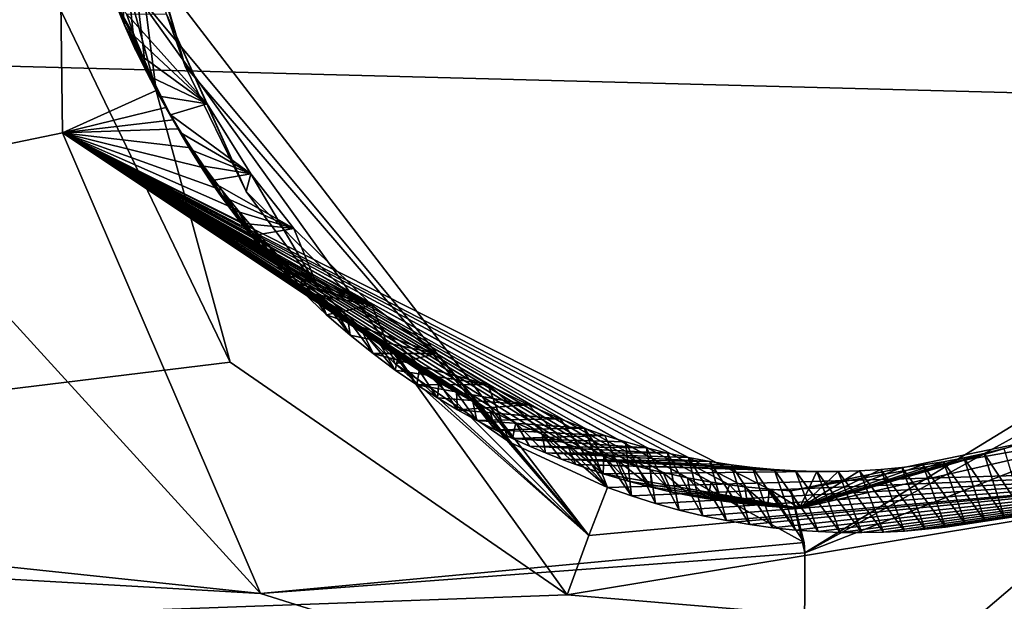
# Model space of a CAD drawing. Header units: millimetres. Extents: x -147 to 294, y -82 to 275.
# Tile 441 of 609: x 198.41 to 201.36, y 229.96 to 231.71. Entities that reach past the tile are written whole.
import ezdxf

# ---------------------------------------------------------------- set-up
doc = ezdxf.new("R2010")
doc.units = ezdxf.units.MM
doc.header["$LTSCALE"] = 67.506716
for name, color, linetype in [('1606', 7, 'CONTINUOUS'), ('2223', 7, 'CONTINUOUS'), ('2531', 7, 'CONTINUOUS'), ('2532', 7, 'CONTINUOUS'), ('2533', 7, 'CONTINUOUS'), ('2534', 7, 'CONTINUOUS'), ('2535', 7, 'CONTINUOUS'), ('2536', 7, 'CONTINUOUS'), ('2537', 7, 'CONTINUOUS'), ('2538', 7, 'CONTINUOUS'), ('2539', 7, 'CONTINUOUS'), ('557', 7, 'CONTINUOUS'), ('841', 7, 'CONTINUOUS')]:
    doc.layers.add(name, color=color, linetype=linetype)

msp = doc.modelspace()

# ---------------------------------------------------------------- linework, layer by layer
at = {"layer": '1606', "linetype": 'CONTINUOUS'}
for points in [[(199.1294, 229.9824, -8.4647), (190.1501, 230.931, -9.1616), (197.9732, 231.2498, -8.3526), (199.1294, 229.9824, -8.4647)], [(191.7895, 230.4008, -9.0674), (190.1501, 230.931, -9.1616), (199.1294, 229.9824, -8.4647), (191.7895, 230.4008, -9.0674)], [(206.6025, 229.3311, -8.1409), (200.7634, 229.4693, -8.4309), (203.5488, 230.9374, -8.0368), (206.6025, 229.3311, -8.1409)], [(192.9374, 229.1495, -9.1564), (191.7895, 230.4008, -9.0674), (200.7634, 229.4693, -8.4309), (192.9374, 229.1495, -9.1564)], [(200.7634, 229.4693, -8.4309), (191.7895, 230.4008, -9.0674), (199.1294, 229.9824, -8.4647), (200.7634, 229.4693, -8.4309)]]:
    msp.add_3dface(points, dxfattribs=at)
at = {"layer": '2223', "linetype": 'CONTINUOUS'}
for points in [[(191.8037, 235.289, -5.9334), (181.2966, 226.9352, -8.747), (199.2806, 233.9638, -5.5153), (191.8037, 235.289, -5.9334)], [(181.2966, 226.9352, -8.747), (190.4761, 229.6309, -6.9972), (199.2806, 233.9638, -5.5153), (181.2966, 226.9352, -8.747)], [(199.2806, 233.9638, -5.5153), (190.4761, 229.6309, -6.9972), (198.4925, 231.8104, -5.8924), (199.2806, 233.9638, -5.5153)], [(198.4925, 231.8104, -5.8924), (190.4761, 229.6309, -6.9972), (199.039, 230.6771, -6.0274), (198.4925, 231.8104, -5.8924)], [(199.039, 230.6771, -6.0274), (190.4761, 229.6309, -6.9972), (200.0511, 229.9782, -6.0651), (199.039, 230.6771, -6.0274)], [(200.0511, 229.9782, -6.0651), (209.5049, 229.1867, -5.7414), (202.3982, 230.3656, -5.857), (200.0511, 229.9782, -6.0651)], [(190.4761, 229.6309, -6.9972), (209.5049, 229.1867, -5.7414), (200.0511, 229.9782, -6.0651), (190.4761, 229.6309, -6.9972)]]:
    msp.add_3dface(points, dxfattribs=at)
at = {"layer": '2531', "linetype": 'CONTINUOUS'}
for points in [[(200.0511, 229.9782, -6.0651), (202.3982, 230.3656, -5.857), (200.1168, 230.1564, -6.0951), (200.0511, 229.9782, -6.0651)], [(200.1168, 230.1564, -6.0951), (202.3982, 230.3656, -5.857), (200.172, 230.3007, -6.3003), (200.1168, 230.1564, -6.0951)], [(200.172, 230.3007, -6.3003), (202.3982, 230.3656, -5.857), (200.2442, 230.2752, -6.2973), (200.172, 230.3007, -6.3003)], [(200.2442, 230.2752, -6.2973), (202.3982, 230.3656, -5.857), (200.3162, 230.2526, -6.2939), (200.2442, 230.2752, -6.2973)], [(200.3162, 230.2526, -6.2939), (202.3982, 230.3656, -5.857), (200.3879, 230.2328, -6.2902), (200.3162, 230.2526, -6.2939)], [(200.3879, 230.2328, -6.2902), (202.3982, 230.3656, -5.857), (200.4591, 230.2158, -6.2861), (200.3879, 230.2328, -6.2902)], [(200.4591, 230.2158, -6.2861), (202.3982, 230.3656, -5.857), (200.5298, 230.2014, -6.2817), (200.4591, 230.2158, -6.2861)], [(200.5298, 230.2014, -6.2817), (202.3982, 230.3656, -5.857), (200.5998, 230.1895, -6.2771), (200.5298, 230.2014, -6.2817)], [(200.5998, 230.1895, -6.2771), (202.3982, 230.3656, -5.857), (200.669, 230.18, -6.2722), (200.5998, 230.1895, -6.2771)], [(200.669, 230.18, -6.2722), (202.3982, 230.3656, -5.857), (200.7375, 230.173, -6.2671), (200.669, 230.18, -6.2722)], [(200.7375, 230.173, -6.2671), (202.3982, 230.3656, -5.857), (200.8051, 230.1682, -6.2617), (200.7375, 230.173, -6.2671)], [(200.8051, 230.1682, -6.2617), (202.3982, 230.3656, -5.857), (200.8716, 230.1656, -6.2562), (200.8051, 230.1682, -6.2617)], [(200.8716, 230.1656, -6.2562), (202.3982, 230.3656, -5.857), (200.937, 230.1651, -6.2504), (200.8716, 230.1656, -6.2562)], [(200.937, 230.1651, -6.2504), (202.3982, 230.3656, -5.857), (201.0013, 230.1666, -6.2445), (200.937, 230.1651, -6.2504)], [(201.0013, 230.1666, -6.2445), (202.3982, 230.3656, -5.857), (201.0645, 230.1699, -6.2384), (201.0013, 230.1666, -6.2445)], [(201.0645, 230.1699, -6.2384), (202.3982, 230.3656, -5.857), (201.1266, 230.1751, -6.2322), (201.0645, 230.1699, -6.2384)], [(201.1266, 230.1751, -6.2322), (202.3982, 230.3656, -5.857), (201.1877, 230.182, -6.2259), (201.1266, 230.1751, -6.2322)], [(201.1877, 230.182, -6.2259), (202.3982, 230.3656, -5.857), (201.2477, 230.1906, -6.2194), (201.1877, 230.182, -6.2259)], [(201.2477, 230.1906, -6.2194), (202.3982, 230.3656, -5.857), (201.3066, 230.2007, -6.2129), (201.2477, 230.1906, -6.2194)], [(201.3066, 230.2007, -6.2129), (202.3982, 230.3656, -5.857), (201.3645, 230.2124, -6.2062), (201.3066, 230.2007, -6.2129)], [(201.3645, 230.2124, -6.2062), (202.3982, 230.3656, -5.857), (201.4212, 230.2255, -6.1994), (201.3645, 230.2124, -6.2062)]]:
    msp.add_3dface(points, dxfattribs=at)
at = {"layer": '2532', "linetype": 'CONTINUOUS'}
for points in [[(198.4925, 231.8104, -5.8924), (199.039, 230.6771, -6.0274), (198.7266, 231.8228, -5.9737), (198.4925, 231.8104, -5.8924)], [(198.7266, 231.8228, -5.9737), (200.1168, 230.1564, -6.0951), (198.8241, 231.8389, -6.2094), (198.7266, 231.8228, -5.9737)], [(199.039, 230.6771, -6.0274), (200.0511, 229.9782, -6.0651), (198.7266, 231.8228, -5.9737), (199.039, 230.6771, -6.0274)], [(200.0511, 229.9782, -6.0651), (200.1168, 230.1564, -6.0951), (198.7266, 231.8228, -5.9737), (200.0511, 229.9782, -6.0651)], [(198.8241, 231.8389, -6.2094), (200.1168, 230.1564, -6.0951), (198.9036, 231.5659, -6.2403), (198.8241, 231.8389, -6.2094)], [(198.9036, 231.5659, -6.2403), (200.1168, 230.1564, -6.0951), (199.0868, 231.1894, -6.276), (198.9036, 231.5659, -6.2403)], [(199.0868, 231.1894, -6.276), (200.1168, 230.1564, -6.0951), (199.3036, 230.8971, -6.2968), (199.0868, 231.1894, -6.276)], [(199.3036, 230.8971, -6.2968), (200.1168, 230.1564, -6.0951), (199.5347, 230.6718, -6.3069), (199.3036, 230.8971, -6.2968)], [(199.5347, 230.6718, -6.3069), (200.1168, 230.1564, -6.0951), (199.8776, 230.4363, -6.3083), (199.5347, 230.6718, -6.3069)], [(200.1168, 230.1564, -6.0951), (200.172, 230.3007, -6.3003), (199.8776, 230.4363, -6.3083), (200.1168, 230.1564, -6.0951)]]:
    msp.add_3dface(points, dxfattribs=at)
at = {"layer": '2533', "linetype": 'CONTINUOUS'}
for points in [[(198.8241, 231.8389, -6.2094), (198.9036, 231.5659, -6.2403), (198.7533, 232.066, -6.8485), (198.8241, 231.8389, -6.2094)], [(198.7533, 232.066, -6.8485), (198.9036, 231.5659, -6.2403), (198.8474, 231.7213, -6.8944), (198.7533, 232.066, -6.8485)], [(198.9036, 231.5659, -6.2403), (199.0868, 231.1894, -6.276), (198.8474, 231.7213, -6.8944), (198.9036, 231.5659, -6.2403)], [(198.8474, 231.7213, -6.8944), (199.0868, 231.1894, -6.276), (198.9697, 231.4522, -6.9269), (198.8474, 231.7213, -6.8944)], [(198.9697, 231.4522, -6.9269), (199.0868, 231.1894, -6.276), (199.1007, 231.2425, -6.9498), (198.9697, 231.4522, -6.9269)], [(199.0868, 231.1894, -6.276), (199.3036, 230.8971, -6.2968), (199.1007, 231.2425, -6.9498), (199.0868, 231.1894, -6.276)], [(199.1007, 231.2425, -6.9498), (199.3036, 230.8971, -6.2968), (199.2298, 231.0785, -6.9658), (199.1007, 231.2425, -6.9498)], [(199.2298, 231.0785, -6.9658), (199.3036, 230.8971, -6.2968), (199.4643, 230.8483, -6.9848), (199.2298, 231.0785, -6.9658)], [(199.3036, 230.8971, -6.2968), (199.5347, 230.6718, -6.3069), (199.4643, 230.8483, -6.9848), (199.3036, 230.8971, -6.2968)], [(199.4643, 230.8483, -6.9848), (199.5347, 230.6718, -6.3069), (199.6582, 230.7034, -6.9936), (199.4643, 230.8483, -6.9848)], [(199.5347, 230.6718, -6.3069), (199.8776, 230.4363, -6.3083), (199.6582, 230.7034, -6.9936), (199.5347, 230.6718, -6.3069)], [(199.6582, 230.7034, -6.9936), (199.8776, 230.4363, -6.3083), (199.8131, 230.61, -6.9973), (199.6582, 230.7034, -6.9936)], [(199.8776, 230.4363, -6.3083), (200.172, 230.3007, -6.3003), (199.8131, 230.61, -6.9973), (199.8776, 230.4363, -6.3083)], [(199.8131, 230.61, -6.9973), (200.172, 230.3007, -6.3003), (199.935, 230.5484, -6.9984), (199.8131, 230.61, -6.9973)], [(199.935, 230.5484, -6.9984), (200.172, 230.3007, -6.3003), (200.0299, 230.5069, -6.9983), (199.935, 230.5484, -6.9984)], [(200.0299, 230.5069, -6.9983), (200.172, 230.3007, -6.3003), (200.1026, 230.4786, -6.9978), (200.0299, 230.5069, -6.9983)]]:
    msp.add_3dface(points, dxfattribs=at)
at = {"layer": '2534', "linetype": 'CONTINUOUS'}
for points in [[(200.172, 230.3007, -6.3003), (200.2442, 230.2752, -6.2973), (200.1026, 230.4786, -6.9978), (200.172, 230.3007, -6.3003)], [(200.1026, 230.4786, -6.9978), (200.2442, 230.2752, -6.2973), (200.1643, 230.4571, -6.9969), (200.1026, 230.4786, -6.9978)], [(200.1643, 230.4571, -6.9969), (200.2442, 230.2752, -6.2973), (200.2266, 230.4375, -6.9957), (200.1643, 230.4571, -6.9969)], [(200.2442, 230.2752, -6.2973), (200.3162, 230.2526, -6.2939), (200.2266, 230.4375, -6.9957), (200.2442, 230.2752, -6.2973)], [(200.2266, 230.4375, -6.9957), (200.3162, 230.2526, -6.2939), (200.2893, 230.4198, -6.9942), (200.2266, 230.4375, -6.9957)], [(200.3162, 230.2526, -6.2939), (200.3879, 230.2328, -6.2902), (200.2893, 230.4198, -6.9942), (200.3162, 230.2526, -6.2939)], [(200.2893, 230.4198, -6.9942), (200.3879, 230.2328, -6.2902), (200.3525, 230.404, -6.9924), (200.2893, 230.4198, -6.9942)], [(200.3879, 230.2328, -6.2902), (200.4591, 230.2158, -6.2861), (200.3525, 230.404, -6.9924), (200.3879, 230.2328, -6.2902)], [(200.3525, 230.404, -6.9924), (200.4591, 230.2158, -6.2861), (200.416, 230.3902, -6.9903), (200.3525, 230.404, -6.9924)], [(201.2435, 230.3895, -6.9365), (201.3645, 230.2124, -6.2062), (201.3045, 230.4027, -6.9306), (201.2435, 230.3895, -6.9365)], [(201.3045, 230.4027, -6.9306), (201.4212, 230.2255, -6.1994), (201.3647, 230.4177, -6.9245), (201.3045, 230.4027, -6.9306)], [(201.3645, 230.2124, -6.2062), (201.4212, 230.2255, -6.1994), (201.3045, 230.4027, -6.9306), (201.3645, 230.2124, -6.2062)], [(200.4591, 230.2158, -6.2861), (200.5298, 230.2014, -6.2817), (200.416, 230.3902, -6.9903), (200.4591, 230.2158, -6.2861)], [(200.416, 230.3902, -6.9903), (200.5298, 230.2014, -6.2817), (200.4799, 230.3784, -6.9878), (200.416, 230.3902, -6.9903)], [(200.5298, 230.2014, -6.2817), (200.5998, 230.1895, -6.2771), (200.4799, 230.3784, -6.9878), (200.5298, 230.2014, -6.2817)], [(200.4799, 230.3784, -6.9878), (200.5998, 230.1895, -6.2771), (200.544, 230.3685, -6.9851), (200.4799, 230.3784, -6.9878)], [(200.5998, 230.1895, -6.2771), (200.669, 230.18, -6.2722), (200.544, 230.3685, -6.9851), (200.5998, 230.1895, -6.2771)], [(200.544, 230.3685, -6.9851), (200.669, 230.18, -6.2722), (200.6083, 230.3606, -6.9821), (200.544, 230.3685, -6.9851)], [(201.0567, 230.3607, -6.9528), (201.1877, 230.182, -6.2259), (201.1196, 230.3685, -6.9476), (201.0567, 230.3607, -6.9528)], [(201.1196, 230.3685, -6.9476), (201.2477, 230.1906, -6.2194), (201.1818, 230.3781, -6.9421), (201.1196, 230.3685, -6.9476)], [(201.1877, 230.182, -6.2259), (201.2477, 230.1906, -6.2194), (201.1196, 230.3685, -6.9476), (201.1877, 230.182, -6.2259)], [(201.1818, 230.3781, -6.9421), (201.3066, 230.2007, -6.2129), (201.2435, 230.3895, -6.9365), (201.1818, 230.3781, -6.9421)], [(201.2477, 230.1906, -6.2194), (201.3066, 230.2007, -6.2129), (201.1818, 230.3781, -6.9421), (201.2477, 230.1906, -6.2194)], [(201.3066, 230.2007, -6.2129), (201.3645, 230.2124, -6.2062), (201.2435, 230.3895, -6.9365), (201.3066, 230.2007, -6.2129)], [(200.669, 230.18, -6.2722), (200.7375, 230.173, -6.2671), (200.6083, 230.3606, -6.9821), (200.669, 230.18, -6.2722)], [(200.6083, 230.3606, -6.9821), (200.7375, 230.173, -6.2671), (200.6727, 230.3547, -6.9787), (200.6083, 230.3606, -6.9821)], [(200.7375, 230.173, -6.2671), (200.8051, 230.1682, -6.2617), (200.6727, 230.3547, -6.9787), (200.7375, 230.173, -6.2671)], [(200.6727, 230.3547, -6.9787), (200.8051, 230.1682, -6.2617), (200.7371, 230.3508, -6.9751), (200.6727, 230.3547, -6.9787)], [(200.8051, 230.1682, -6.2617), (200.8716, 230.1656, -6.2562), (200.7371, 230.3508, -6.9751), (200.8051, 230.1682, -6.2617)], [(200.7371, 230.3508, -6.9751), (200.8716, 230.1656, -6.2562), (200.8014, 230.3489, -6.9712), (200.7371, 230.3508, -6.9751)], [(200.8716, 230.1656, -6.2562), (200.937, 230.1651, -6.2504), (200.8014, 230.3489, -6.9712), (200.8716, 230.1656, -6.2562)], [(200.8014, 230.3489, -6.9712), (200.937, 230.1651, -6.2504), (200.8656, 230.3489, -6.967), (200.8014, 230.3489, -6.9712)], [(200.8656, 230.3489, -6.967), (201.0013, 230.1666, -6.2445), (200.9296, 230.3509, -6.9625), (200.8656, 230.3489, -6.967)], [(200.937, 230.1651, -6.2504), (201.0013, 230.1666, -6.2445), (200.8656, 230.3489, -6.967), (200.937, 230.1651, -6.2504)], [(200.9296, 230.3509, -6.9625), (201.0645, 230.1699, -6.2384), (200.9934, 230.3549, -6.9578), (200.9296, 230.3509, -6.9625)], [(201.0013, 230.1666, -6.2445), (201.0645, 230.1699, -6.2384), (200.9296, 230.3509, -6.9625), (201.0013, 230.1666, -6.2445)], [(200.9934, 230.3549, -6.9578), (201.1266, 230.1751, -6.2322), (201.0567, 230.3607, -6.9528), (200.9934, 230.3549, -6.9578)], [(201.0645, 230.1699, -6.2384), (201.1266, 230.1751, -6.2322), (200.9934, 230.3549, -6.9578), (201.0645, 230.1699, -6.2384)], [(201.1266, 230.1751, -6.2322), (201.1877, 230.182, -6.2259), (201.0567, 230.3607, -6.9528), (201.1266, 230.1751, -6.2322)]]:
    msp.add_3dface(points, dxfattribs=at)
at = {"layer": '2535', "linetype": 'CONTINUOUS'}
for points in [[(198.8474, 231.7213, -6.8944), (198.9697, 231.4522, -6.9269), (198.7267, 231.7223, -6.903), (198.8474, 231.7213, -6.8944)], [(198.7267, 231.7223, -6.903), (198.9697, 231.4522, -6.9269), (198.7513, 231.6562, -6.9114), (198.7267, 231.7223, -6.903)], [(198.7513, 231.6562, -6.9114), (198.9697, 231.4522, -6.9269), (198.7771, 231.5928, -6.9192), (198.7513, 231.6562, -6.9114)], [(198.7771, 231.5928, -6.9192), (198.9697, 231.4522, -6.9269), (198.8036, 231.5321, -6.9267), (198.7771, 231.5928, -6.9192)], [(198.8036, 231.5321, -6.9267), (198.9697, 231.4522, -6.9269), (198.8311, 231.4744, -6.9335), (198.8036, 231.5321, -6.9267)], [(198.8311, 231.4744, -6.9335), (198.9697, 231.4522, -6.9269), (198.8597, 231.4193, -6.9399), (198.8311, 231.4744, -6.9335)], [(198.9697, 231.4522, -6.9269), (199.1007, 231.2425, -6.9498), (198.8597, 231.4193, -6.9399), (198.9697, 231.4522, -6.9269)], [(198.8597, 231.4193, -6.9399), (199.1007, 231.2425, -6.9498), (198.8889, 231.3665, -6.946), (198.8597, 231.4193, -6.9399)], [(198.8889, 231.3665, -6.946), (199.1007, 231.2425, -6.9498), (198.9184, 231.3159, -6.9516), (198.8889, 231.3665, -6.946)], [(198.9184, 231.3159, -6.9516), (199.1007, 231.2425, -6.9498), (198.9485, 231.2675, -6.9569), (198.9184, 231.3159, -6.9516)], [(198.9485, 231.2675, -6.9569), (199.1007, 231.2425, -6.9498), (198.979, 231.2215, -6.9618), (198.9485, 231.2675, -6.9569)], [(199.1007, 231.2425, -6.9498), (199.2298, 231.0785, -6.9658), (198.979, 231.2215, -6.9618), (199.1007, 231.2425, -6.9498)], [(198.979, 231.2215, -6.9618), (199.2298, 231.0785, -6.9658), (199.0098, 231.1774, -6.9664), (198.979, 231.2215, -6.9618)], [(199.0098, 231.1774, -6.9664), (199.2298, 231.0785, -6.9658), (199.0405, 231.1351, -6.9707), (199.0098, 231.1774, -6.9664)], [(199.0405, 231.1351, -6.9707), (199.2298, 231.0785, -6.9658), (199.0713, 231.0947, -6.9747), (199.0405, 231.1351, -6.9707)], [(199.0713, 231.0947, -6.9747), (199.2298, 231.0785, -6.9658), (199.1023, 231.0563, -6.9784), (199.0713, 231.0947, -6.9747)], [(199.2298, 231.0785, -6.9658), (199.4643, 230.8483, -6.9848), (199.1023, 231.0563, -6.9784), (199.2298, 231.0785, -6.9658)], [(199.1023, 231.0563, -6.9784), (199.4643, 230.8483, -6.9848), (199.1333, 231.0196, -6.9819), (199.1023, 231.0563, -6.9784)], [(199.1333, 231.0196, -6.9819), (199.4643, 230.8483, -6.9848), (199.164, 230.9843, -6.9852), (199.1333, 231.0196, -6.9819)], [(199.164, 230.9843, -6.9852), (199.4643, 230.8483, -6.9848), (199.1947, 230.9507, -6.9882), (199.164, 230.9843, -6.9852)], [(199.1947, 230.9507, -6.9882), (199.4643, 230.8483, -6.9848), (199.2252, 230.9186, -6.9909), (199.1947, 230.9507, -6.9882)], [(199.2252, 230.9186, -6.9909), (199.4643, 230.8483, -6.9848), (199.2556, 230.888, -6.9935), (199.2252, 230.9186, -6.9909)], [(199.2556, 230.888, -6.9935), (199.4643, 230.8483, -6.9848), (199.3282, 230.8191, -6.999), (199.2556, 230.888, -6.9935)], [(199.4643, 230.8483, -6.9848), (199.6582, 230.7034, -6.9936), (199.3282, 230.8191, -6.999), (199.4643, 230.8483, -6.9848)], [(199.3282, 230.8191, -6.999), (199.6582, 230.7034, -6.9936), (199.3992, 230.7576, -7.0035), (199.3282, 230.8191, -6.999)], [(199.3992, 230.7576, -7.0035), (199.6582, 230.7034, -6.9936), (199.4681, 230.7026, -7.0072), (199.3992, 230.7576, -7.0035)], [(199.6582, 230.7034, -6.9936), (199.8131, 230.61, -6.9973), (199.4681, 230.7026, -7.0072), (199.6582, 230.7034, -6.9936)], [(199.4681, 230.7026, -7.0072), (199.8131, 230.61, -6.9973), (199.5349, 230.6532, -7.0101), (199.4681, 230.7026, -7.0072)], [(199.5349, 230.6532, -7.0101), (199.8131, 230.61, -6.9973), (199.5995, 230.6091, -7.0124), (199.5349, 230.6532, -7.0101)], [(199.8131, 230.61, -6.9973), (199.935, 230.5484, -6.9984), (199.5995, 230.6091, -7.0124), (199.8131, 230.61, -6.9973)], [(199.5995, 230.6091, -7.0124), (199.935, 230.5484, -6.9984), (199.6618, 230.5695, -7.0142), (199.5995, 230.6091, -7.0124)], [(199.6618, 230.5695, -7.0142), (199.935, 230.5484, -6.9984), (199.7217, 230.534, -7.0155), (199.6618, 230.5695, -7.0142)], [(199.935, 230.5484, -6.9984), (200.0299, 230.5069, -6.9983), (199.7217, 230.534, -7.0155), (199.935, 230.5484, -6.9984)], [(199.7217, 230.534, -7.0155), (200.0299, 230.5069, -6.9983), (199.7793, 230.5021, -7.0165), (199.7217, 230.534, -7.0155)], [(200.0299, 230.5069, -6.9983), (200.1026, 230.4786, -6.9978), (199.7793, 230.5021, -7.0165), (200.0299, 230.5069, -6.9983)], [(199.7793, 230.5021, -7.0165), (200.1026, 230.4786, -6.9978), (199.8345, 230.4735, -7.0171), (199.7793, 230.5021, -7.0165)], [(200.7494, 230.2385, -6.9918), (201.4243, 230.4345, -6.9182), (201.8596, 230.4914, -6.8827), (200.7494, 230.2385, -6.9918)], [(200.1026, 230.4786, -6.9978), (200.1643, 230.4571, -6.9969), (199.8345, 230.4735, -7.0171), (200.1026, 230.4786, -6.9978)], [(199.8345, 230.4735, -7.0171), (200.1643, 230.4571, -6.9969), (199.8874, 230.4479, -7.0174), (199.8345, 230.4735, -7.0171)], [(200.1643, 230.4571, -6.9969), (200.2266, 230.4375, -6.9957), (199.8874, 230.4479, -7.0174), (200.1643, 230.4571, -6.9969)], [(200.2266, 230.4375, -6.9957), (200.2893, 230.4198, -6.9942), (199.8874, 230.4479, -7.0174), (200.2266, 230.4375, -6.9957)], [(199.8874, 230.4479, -7.0174), (200.2893, 230.4198, -6.9942), (199.9381, 230.425, -7.0175), (199.8874, 230.4479, -7.0174)], [(201.3647, 230.4177, -6.9245), (201.4243, 230.4345, -6.9182), (200.7494, 230.2385, -6.9918), (201.3647, 230.4177, -6.9245)], [(200.2893, 230.4198, -6.9942), (200.3525, 230.404, -6.9924), (199.9381, 230.425, -7.0175), (200.2893, 230.4198, -6.9942)], [(199.9381, 230.425, -7.0175), (200.3525, 230.404, -6.9924), (199.9866, 230.4044, -7.0173), (199.9381, 230.425, -7.0175)], [(200.3525, 230.404, -6.9924), (200.416, 230.3902, -6.9903), (199.9866, 230.4044, -7.0173), (200.3525, 230.404, -6.9924)], [(200.416, 230.3902, -6.9903), (200.4799, 230.3784, -6.9878), (199.9866, 230.4044, -7.0173), (200.416, 230.3902, -6.9903)], [(199.9866, 230.4044, -7.0173), (200.4799, 230.3784, -6.9878), (200.033, 230.386, -7.017), (199.9866, 230.4044, -7.0173)], [(201.3045, 230.4027, -6.9306), (201.3647, 230.4177, -6.9245), (200.7494, 230.2385, -6.9918), (201.3045, 230.4027, -6.9306)], [(201.2435, 230.3895, -6.9365), (201.3045, 230.4027, -6.9306), (200.7494, 230.2385, -6.9918), (201.2435, 230.3895, -6.9365)], [(200.4799, 230.3784, -6.9878), (200.544, 230.3685, -6.9851), (200.033, 230.386, -7.017), (200.4799, 230.3784, -6.9878)], [(200.544, 230.3685, -6.9851), (200.6083, 230.3606, -6.9821), (200.033, 230.386, -7.017), (200.544, 230.3685, -6.9851)], [(200.6083, 230.3606, -6.9821), (200.6727, 230.3547, -6.9787), (200.033, 230.386, -7.017), (200.6083, 230.3606, -6.9821)], [(200.033, 230.386, -7.017), (200.6727, 230.3547, -6.9787), (200.0773, 230.3695, -7.0165), (200.033, 230.386, -7.017)], [(200.6727, 230.3547, -6.9787), (200.7371, 230.3508, -6.9751), (200.0773, 230.3695, -7.0165), (200.6727, 230.3547, -6.9787)], [(200.7371, 230.3508, -6.9751), (200.8014, 230.3489, -6.9712), (200.0773, 230.3695, -7.0165), (200.7371, 230.3508, -6.9751)], [(200.0773, 230.3695, -7.0165), (200.8014, 230.3489, -6.9712), (200.1598, 230.3416, -7.0152), (200.0773, 230.3695, -7.0165)], [(201.1818, 230.3781, -6.9421), (201.2435, 230.3895, -6.9365), (200.7494, 230.2385, -6.9918), (201.1818, 230.3781, -6.9421)], [(201.1196, 230.3685, -6.9476), (201.1818, 230.3781, -6.9421), (200.7494, 230.2385, -6.9918), (201.1196, 230.3685, -6.9476)], [(201.0567, 230.3607, -6.9528), (201.1196, 230.3685, -6.9476), (200.7494, 230.2385, -6.9918), (201.0567, 230.3607, -6.9528)], [(200.1598, 230.3416, -7.0152), (200.8014, 230.3489, -6.9712), (200.7494, 230.2385, -6.9918), (200.1598, 230.3416, -7.0152)], [(200.2349, 230.3192, -7.0136), (200.1598, 230.3416, -7.0152), (200.7494, 230.2385, -6.9918), (200.2349, 230.3192, -7.0136)], [(200.9934, 230.3549, -6.9578), (201.0567, 230.3607, -6.9528), (200.7494, 230.2385, -6.9918), (200.9934, 230.3549, -6.9578)], [(200.9296, 230.3509, -6.9625), (200.9934, 230.3549, -6.9578), (200.7494, 230.2385, -6.9918), (200.9296, 230.3509, -6.9625)], [(200.8656, 230.3489, -6.967), (200.9296, 230.3509, -6.9625), (200.7494, 230.2385, -6.9918), (200.8656, 230.3489, -6.967)], [(200.8014, 230.3489, -6.9712), (200.8656, 230.3489, -6.967), (200.7494, 230.2385, -6.9918), (200.8014, 230.3489, -6.9712)], [(200.3034, 230.3013, -7.0117), (200.2349, 230.3192, -7.0136), (200.7494, 230.2385, -6.9918), (200.3034, 230.3013, -7.0117)], [(200.3657, 230.2869, -7.0098), (200.3034, 230.3013, -7.0117), (200.7494, 230.2385, -6.9918), (200.3657, 230.2869, -7.0098)], [(200.4225, 230.2755, -7.0077), (200.3657, 230.2869, -7.0098), (200.7494, 230.2385, -6.9918), (200.4225, 230.2755, -7.0077)], [(200.4741, 230.2664, -7.0057), (200.4225, 230.2755, -7.0077), (200.7494, 230.2385, -6.9918), (200.4741, 230.2664, -7.0057)], [(200.5209, 230.2592, -7.0037), (200.4741, 230.2664, -7.0057), (200.7494, 230.2385, -6.9918), (200.5209, 230.2592, -7.0037)], [(200.5929, 230.2501, -7.0003), (200.5209, 230.2592, -7.0037), (200.7494, 230.2385, -6.9918), (200.5929, 230.2501, -7.0003)], [(200.6538, 230.2442, -6.9972), (200.5929, 230.2501, -7.0003), (200.7494, 230.2385, -6.9918), (200.6538, 230.2442, -6.9972)], [(200.7054, 230.2406, -6.9943), (200.6538, 230.2442, -6.9972), (200.7494, 230.2385, -6.9918), (200.7054, 230.2406, -6.9943)]]:
    msp.add_3dface(points, dxfattribs=at)
at = {"layer": '2536', "linetype": 'CONTINUOUS'}
for points in [[(198.7267, 231.7223, -6.903), (198.7513, 231.6562, -6.9114), (198.6903, 231.7637, -7.3686), (198.7267, 231.7223, -6.903)], [(198.7513, 231.6562, -6.9114), (198.7771, 231.5928, -6.9192), (198.6903, 231.7637, -7.3686), (198.7513, 231.6562, -6.9114)], [(198.6903, 231.7637, -7.3686), (198.7771, 231.5928, -6.9192), (198.7208, 231.689, -7.3737), (198.6903, 231.7637, -7.3686)], [(198.7771, 231.5928, -6.9192), (198.8036, 231.5321, -6.9267), (198.7208, 231.689, -7.3737), (198.7771, 231.5928, -6.9192)], [(198.7208, 231.689, -7.3737), (198.8036, 231.5321, -6.9267), (198.7524, 231.6188, -7.3775), (198.7208, 231.689, -7.3737)], [(198.8036, 231.5321, -6.9267), (198.8311, 231.4744, -6.9335), (198.7524, 231.6188, -7.3775), (198.8036, 231.5321, -6.9267)], [(198.7524, 231.6188, -7.3775), (198.8311, 231.4744, -6.9335), (198.785, 231.5524, -7.3803), (198.7524, 231.6188, -7.3775)], [(198.8311, 231.4744, -6.9335), (198.8597, 231.4193, -6.9399), (198.785, 231.5524, -7.3803), (198.8311, 231.4744, -6.9335)], [(198.785, 231.5524, -7.3803), (198.8597, 231.4193, -6.9399), (198.8168, 231.4925, -7.3822), (198.785, 231.5524, -7.3803)], [(198.8597, 231.4193, -6.9399), (198.8889, 231.3665, -6.946), (198.8168, 231.4925, -7.3822), (198.8597, 231.4193, -6.9399)], [(198.8168, 231.4925, -7.3822), (198.8889, 231.3665, -6.946), (198.8457, 231.4417, -7.3838), (198.8168, 231.4925, -7.3822)], [(198.8889, 231.3665, -6.946), (198.9184, 231.3159, -6.9516), (198.8457, 231.4417, -7.3838), (198.8889, 231.3665, -6.946)], [(198.8457, 231.4417, -7.3838), (198.9184, 231.3159, -6.9516), (198.8681, 231.4043, -7.3848), (198.8457, 231.4417, -7.3838)], [(198.9184, 231.3159, -6.9516), (198.9485, 231.2675, -6.9569), (198.8681, 231.4043, -7.3848), (198.9184, 231.3159, -6.9516)], [(198.8681, 231.4043, -7.3848), (198.9485, 231.2675, -6.9569), (198.8849, 231.3772, -7.3854), (198.8681, 231.4043, -7.3848)], [(198.9485, 231.2675, -6.9569), (198.979, 231.2215, -6.9618), (198.8849, 231.3772, -7.3854), (198.9485, 231.2675, -6.9569)], [(198.8849, 231.3772, -7.3854), (198.979, 231.2215, -6.9618), (198.9218, 231.3205, -7.3863), (198.8849, 231.3772, -7.3854)], [(198.979, 231.2215, -6.9618), (199.0098, 231.1774, -6.9664), (198.9218, 231.3205, -7.3863), (198.979, 231.2215, -6.9618)], [(198.9218, 231.3205, -7.3863), (199.0098, 231.1774, -6.9664), (198.964, 231.2597, -7.3871), (198.9218, 231.3205, -7.3863)], [(199.0098, 231.1774, -6.9664), (199.0405, 231.1351, -6.9707), (198.964, 231.2597, -7.3871), (199.0098, 231.1774, -6.9664)], [(198.964, 231.2597, -7.3871), (199.0405, 231.1351, -6.9707), (199.0133, 231.1935, -7.3876), (198.964, 231.2597, -7.3871)], [(199.0405, 231.1351, -6.9707), (199.0713, 231.0947, -6.9747), (199.0133, 231.1935, -7.3876), (199.0405, 231.1351, -6.9707)], [(199.0713, 231.0947, -6.9747), (199.1023, 231.0563, -6.9784), (199.0133, 231.1935, -7.3876), (199.0713, 231.0947, -6.9747)], [(199.0133, 231.1935, -7.3876), (199.1023, 231.0563, -6.9784), (199.0619, 231.1329, -7.3876), (199.0133, 231.1935, -7.3876)], [(199.1023, 231.0563, -6.9784), (199.1333, 231.0196, -6.9819), (199.0619, 231.1329, -7.3876), (199.1023, 231.0563, -6.9784)], [(199.0619, 231.1329, -7.3876), (199.1333, 231.0196, -6.9819), (199.1081, 231.0788, -7.3871), (199.0619, 231.1329, -7.3876)], [(199.1333, 231.0196, -6.9819), (199.164, 230.9843, -6.9852), (199.1081, 231.0788, -7.3871), (199.1333, 231.0196, -6.9819)], [(199.164, 230.9843, -6.9852), (199.1947, 230.9507, -6.9882), (199.1081, 231.0788, -7.3871), (199.164, 230.9843, -6.9852)], [(199.1081, 231.0788, -7.3871), (199.1947, 230.9507, -6.9882), (199.1545, 231.0277, -7.3862), (199.1081, 231.0788, -7.3871)], [(199.1947, 230.9507, -6.9882), (199.2252, 230.9186, -6.9909), (199.1545, 231.0277, -7.3862), (199.1947, 230.9507, -6.9882)], [(199.1545, 231.0277, -7.3862), (199.2252, 230.9186, -6.9909), (199.2028, 230.9776, -7.3849), (199.1545, 231.0277, -7.3862)], [(199.2252, 230.9186, -6.9909), (199.2556, 230.888, -6.9935), (199.2028, 230.9776, -7.3849), (199.2252, 230.9186, -6.9909)], [(199.2028, 230.9776, -7.3849), (199.2556, 230.888, -6.9935), (199.2533, 230.9282, -7.3832), (199.2028, 230.9776, -7.3849)], [(199.2556, 230.888, -6.9935), (199.3282, 230.8191, -6.999), (199.2533, 230.9282, -7.3832), (199.2556, 230.888, -6.9935)], [(199.2533, 230.9282, -7.3832), (199.3282, 230.8191, -6.999), (199.3029, 230.8826, -7.3812), (199.2533, 230.9282, -7.3832)], [(199.3282, 230.8191, -6.999), (199.3992, 230.7576, -7.0035), (199.3029, 230.8826, -7.3812), (199.3282, 230.8191, -6.999)], [(199.3029, 230.8826, -7.3812), (199.3992, 230.7576, -7.0035), (199.3492, 230.8423, -7.379), (199.3029, 230.8826, -7.3812)], [(199.3492, 230.8423, -7.379), (199.3992, 230.7576, -7.0035), (199.3927, 230.8063, -7.3768), (199.3492, 230.8423, -7.379)], [(199.3992, 230.7576, -7.0035), (199.4681, 230.7026, -7.0072), (199.3927, 230.8063, -7.3768), (199.3992, 230.7576, -7.0035)], [(199.3927, 230.8063, -7.3768), (199.4681, 230.7026, -7.0072), (199.4333, 230.7743, -7.3745), (199.3927, 230.8063, -7.3768)], [(199.4681, 230.7026, -7.0072), (199.5349, 230.6532, -7.0101), (199.4333, 230.7743, -7.3745), (199.4681, 230.7026, -7.0072)], [(199.4333, 230.7743, -7.3745), (199.5349, 230.6532, -7.0101), (199.4881, 230.7333, -7.3711), (199.4333, 230.7743, -7.3745)], [(199.4881, 230.7333, -7.3711), (199.5349, 230.6532, -7.0101), (199.5435, 230.6943, -7.3675), (199.4881, 230.7333, -7.3711)], [(199.5349, 230.6532, -7.0101), (199.5995, 230.6091, -7.0124), (199.5435, 230.6943, -7.3675), (199.5349, 230.6532, -7.0101)], [(199.5435, 230.6943, -7.3675), (199.5995, 230.6091, -7.0124), (199.607, 230.6524, -7.363), (199.5435, 230.6943, -7.3675)], [(199.5995, 230.6091, -7.0124), (199.6618, 230.5695, -7.0142), (199.607, 230.6524, -7.363), (199.5995, 230.6091, -7.0124)], [(199.607, 230.6524, -7.363), (199.6618, 230.5695, -7.0142), (199.6658, 230.6162, -7.3586), (199.607, 230.6524, -7.363)], [(199.6618, 230.5695, -7.0142), (199.7217, 230.534, -7.0155), (199.6658, 230.6162, -7.3586), (199.6618, 230.5695, -7.0142)], [(199.6658, 230.6162, -7.3586), (199.7217, 230.534, -7.0155), (199.7187, 230.5855, -7.3544), (199.6658, 230.6162, -7.3586)], [(199.7217, 230.534, -7.0155), (199.7793, 230.5021, -7.0165), (199.7187, 230.5855, -7.3544), (199.7217, 230.534, -7.0155)], [(199.7187, 230.5855, -7.3544), (199.7793, 230.5021, -7.0165), (199.7682, 230.5584, -7.3502), (199.7187, 230.5855, -7.3544)], [(199.7793, 230.5021, -7.0165), (199.8345, 230.4735, -7.0171), (199.7682, 230.5584, -7.3502), (199.7793, 230.5021, -7.0165)], [(199.7682, 230.5584, -7.3502), (199.8345, 230.4735, -7.0171), (199.8193, 230.5321, -7.3458), (199.7682, 230.5584, -7.3502)], [(199.8345, 230.4735, -7.0171), (199.8874, 230.4479, -7.0174), (199.8193, 230.5321, -7.3458), (199.8345, 230.4735, -7.0171)], [(199.8193, 230.5321, -7.3458), (199.8874, 230.4479, -7.0174), (199.8966, 230.4951, -7.3388), (199.8193, 230.5321, -7.3458)], [(199.8874, 230.4479, -7.0174), (199.9381, 230.425, -7.0175), (199.8966, 230.4951, -7.3388), (199.8874, 230.4479, -7.0174)], [(199.9381, 230.425, -7.0175), (199.9866, 230.4044, -7.0173), (199.8966, 230.4951, -7.3388), (199.9381, 230.425, -7.0175)], [(199.8966, 230.4951, -7.3388), (199.9866, 230.4044, -7.0173), (199.9757, 230.4609, -7.3312), (199.8966, 230.4951, -7.3388)], [(199.9866, 230.4044, -7.0173), (200.033, 230.386, -7.017), (199.9757, 230.4609, -7.3312), (199.9866, 230.4044, -7.0173)], [(200.033, 230.386, -7.017), (200.0773, 230.3695, -7.0165), (199.9757, 230.4609, -7.3312), (200.033, 230.386, -7.017)], [(199.9757, 230.4609, -7.3312), (200.0773, 230.3695, -7.0165), (200.0502, 230.4317, -7.3237), (199.9757, 230.4609, -7.3312)], [(200.0773, 230.3695, -7.0165), (200.1598, 230.3416, -7.0152), (200.0502, 230.4317, -7.3237), (200.0773, 230.3695, -7.0165)], [(200.0502, 230.4317, -7.3237), (200.1598, 230.3416, -7.0152), (200.1106, 230.4102, -7.3174), (200.0502, 230.4317, -7.3237)], [(200.1106, 230.4102, -7.3174), (200.1598, 230.3416, -7.0152), (200.1617, 230.3935, -7.3119), (200.1106, 230.4102, -7.3174)], [(200.1598, 230.3416, -7.0152), (200.2349, 230.3192, -7.0136), (200.1617, 230.3935, -7.3119), (200.1598, 230.3416, -7.0152)], [(200.1617, 230.3935, -7.3119), (200.2349, 230.3192, -7.0136), (200.2049, 230.3804, -7.3071), (200.1617, 230.3935, -7.3119)], [(200.2349, 230.3192, -7.0136), (200.3034, 230.3013, -7.0117), (200.2049, 230.3804, -7.3071), (200.2349, 230.3192, -7.0136)], [(200.2049, 230.3804, -7.3071), (200.3034, 230.3013, -7.0117), (200.2588, 230.3653, -7.301), (200.2049, 230.3804, -7.3071)], [(200.2588, 230.3653, -7.301), (200.3034, 230.3013, -7.0117), (200.3025, 230.3541, -7.296), (200.2588, 230.3653, -7.301)], [(200.3034, 230.3013, -7.0117), (200.3657, 230.2869, -7.0098), (200.3025, 230.3541, -7.296), (200.3034, 230.3013, -7.0117)], [(200.3025, 230.3541, -7.296), (200.3657, 230.2869, -7.0098), (200.3397, 230.3452, -7.2916), (200.3025, 230.3541, -7.296)], [(200.3657, 230.2869, -7.0098), (200.4225, 230.2755, -7.0077), (200.3397, 230.3452, -7.2916), (200.3657, 230.2869, -7.0098)], [(200.3397, 230.3452, -7.2916), (200.4225, 230.2755, -7.0077), (200.4129, 230.3298, -7.2828), (200.3397, 230.3452, -7.2916)], [(200.4225, 230.2755, -7.0077), (200.4741, 230.2664, -7.0057), (200.4129, 230.3298, -7.2828), (200.4225, 230.2755, -7.0077)], [(200.4129, 230.3298, -7.2828), (200.4741, 230.2664, -7.0057), (200.484, 230.3171, -7.274), (200.4129, 230.3298, -7.2828)], [(200.4741, 230.2664, -7.0057), (200.5209, 230.2592, -7.0037), (200.484, 230.3171, -7.274), (200.4741, 230.2664, -7.0057)], [(200.484, 230.3171, -7.274), (200.5209, 230.2592, -7.0037), (200.5389, 230.3088, -7.2671), (200.484, 230.3171, -7.274)], [(200.5209, 230.2592, -7.0037), (200.5929, 230.2501, -7.0003), (200.5389, 230.3088, -7.2671), (200.5209, 230.2592, -7.0037)], [(200.5389, 230.3088, -7.2671), (200.5929, 230.2501, -7.0003), (200.5852, 230.303, -7.261), (200.5389, 230.3088, -7.2671)], [(200.5929, 230.2501, -7.0003), (200.6538, 230.2442, -6.9972), (200.5852, 230.303, -7.261), (200.5929, 230.2501, -7.0003)], [(200.5852, 230.303, -7.261), (200.6538, 230.2442, -6.9972), (200.6584, 230.2957, -7.2514), (200.5852, 230.303, -7.261)], [(200.6538, 230.2442, -6.9972), (200.7054, 230.2406, -6.9943), (200.6584, 230.2957, -7.2514), (200.6538, 230.2442, -6.9972)], [(200.7054, 230.2406, -6.9943), (200.7494, 230.2385, -6.9918), (200.6584, 230.2957, -7.2514), (200.7054, 230.2406, -6.9943)], [(200.6584, 230.2957, -7.2514), (200.7494, 230.2385, -6.9918), (200.723, 230.291, -7.2426), (200.6584, 230.2957, -7.2514)]]:
    msp.add_3dface(points, dxfattribs=at)
at = {"layer": '2537', "linetype": 'CONTINUOUS'}
for points in [[(197.9732, 231.2498, -8.3526), (198.1383, 234.3629, -7.8665), (198.5018, 233.9621, -7.7521), (197.9732, 231.2498, -8.3526)], [(198.5351, 231.3659, -8.1008), (197.9732, 231.2498, -8.3526), (198.5018, 233.9621, -7.7521), (198.5351, 231.3659, -8.1008)], [(198.6903, 231.7637, -7.3686), (198.7208, 231.689, -7.3737), (198.5018, 233.9621, -7.7521), (198.6903, 231.7637, -7.3686)], [(198.7208, 231.689, -7.3737), (198.7524, 231.6188, -7.3775), (198.5018, 233.9621, -7.7521), (198.7208, 231.689, -7.3737)], [(198.7524, 231.6188, -7.3775), (198.785, 231.5524, -7.3803), (198.5018, 233.9621, -7.7521), (198.7524, 231.6188, -7.3775)], [(198.785, 231.5524, -7.3803), (198.8168, 231.4925, -7.3822), (198.5018, 233.9621, -7.7521), (198.785, 231.5524, -7.3803)], [(198.8168, 231.4925, -7.3822), (198.5351, 231.3659, -8.1008), (198.5018, 233.9621, -7.7521), (198.8168, 231.4925, -7.3822)], [(198.8168, 231.4925, -7.3822), (198.8457, 231.4417, -7.3838), (198.5351, 231.3659, -8.1008), (198.8168, 231.4925, -7.3822)], [(198.8457, 231.4417, -7.3838), (198.8681, 231.4043, -7.3848), (198.5351, 231.3659, -8.1008), (198.8457, 231.4417, -7.3838)], [(198.8681, 231.4043, -7.3848), (198.8849, 231.3772, -7.3854), (198.5351, 231.3659, -8.1008), (198.8681, 231.4043, -7.3848)], [(198.8849, 231.3772, -7.3854), (198.9218, 231.3205, -7.3863), (198.5351, 231.3659, -8.1008), (198.8849, 231.3772, -7.3854)], [(199.1294, 229.9824, -8.4647), (197.9732, 231.2498, -8.3526), (198.5351, 231.3659, -8.1008), (199.1294, 229.9824, -8.4647)], [(200.7637, 230.1353, -8.0095), (199.1294, 229.9824, -8.4647), (198.5351, 231.3659, -8.1008), (200.7637, 230.1353, -8.0095)], [(198.9218, 231.3205, -7.3863), (198.964, 231.2597, -7.3871), (198.5351, 231.3659, -8.1008), (198.9218, 231.3205, -7.3863)], [(198.964, 231.2597, -7.3871), (199.0133, 231.1935, -7.3876), (198.5351, 231.3659, -8.1008), (198.964, 231.2597, -7.3871)], [(199.0133, 231.1935, -7.3876), (199.0619, 231.1329, -7.3876), (198.5351, 231.3659, -8.1008), (199.0133, 231.1935, -7.3876)], [(199.0619, 231.1329, -7.3876), (199.1081, 231.0788, -7.3871), (198.5351, 231.3659, -8.1008), (199.0619, 231.1329, -7.3876)], [(199.1081, 231.0788, -7.3871), (199.1545, 231.0277, -7.3862), (198.5351, 231.3659, -8.1008), (199.1081, 231.0788, -7.3871)], [(199.1545, 231.0277, -7.3862), (199.2028, 230.9776, -7.3849), (198.5351, 231.3659, -8.1008), (199.1545, 231.0277, -7.3862)], [(199.2028, 230.9776, -7.3849), (199.2533, 230.9282, -7.3832), (198.5351, 231.3659, -8.1008), (199.2028, 230.9776, -7.3849)], [(199.2533, 230.9282, -7.3832), (199.3029, 230.8826, -7.3812), (198.5351, 231.3659, -8.1008), (199.2533, 230.9282, -7.3832)], [(199.3029, 230.8826, -7.3812), (199.3492, 230.8423, -7.379), (198.5351, 231.3659, -8.1008), (199.3029, 230.8826, -7.3812)], [(199.3492, 230.8423, -7.379), (199.3927, 230.8063, -7.3768), (198.5351, 231.3659, -8.1008), (199.3492, 230.8423, -7.379)], [(199.3927, 230.8063, -7.3768), (199.4333, 230.7743, -7.3745), (198.5351, 231.3659, -8.1008), (199.3927, 230.8063, -7.3768)], [(199.4333, 230.7743, -7.3745), (199.4881, 230.7333, -7.3711), (198.5351, 231.3659, -8.1008), (199.4333, 230.7743, -7.3745)], [(199.4881, 230.7333, -7.3711), (199.5435, 230.6943, -7.3675), (198.5351, 231.3659, -8.1008), (199.4881, 230.7333, -7.3711)], [(199.5435, 230.6943, -7.3675), (199.607, 230.6524, -7.363), (198.5351, 231.3659, -8.1008), (199.5435, 230.6943, -7.3675)], [(199.607, 230.6524, -7.363), (199.6658, 230.6162, -7.3586), (198.5351, 231.3659, -8.1008), (199.607, 230.6524, -7.363)], [(199.6658, 230.6162, -7.3586), (199.7187, 230.5855, -7.3544), (198.5351, 231.3659, -8.1008), (199.6658, 230.6162, -7.3586)], [(199.7187, 230.5855, -7.3544), (199.7682, 230.5584, -7.3502), (198.5351, 231.3659, -8.1008), (199.7187, 230.5855, -7.3544)], [(199.7682, 230.5584, -7.3502), (199.8193, 230.5321, -7.3458), (198.5351, 231.3659, -8.1008), (199.7682, 230.5584, -7.3502)], [(199.8193, 230.5321, -7.3458), (199.8966, 230.4951, -7.3388), (198.5351, 231.3659, -8.1008), (199.8193, 230.5321, -7.3458)], [(199.8966, 230.4951, -7.3388), (199.9757, 230.4609, -7.3312), (198.5351, 231.3659, -8.1008), (199.8966, 230.4951, -7.3388)], [(199.9757, 230.4609, -7.3312), (200.0502, 230.4317, -7.3237), (198.5351, 231.3659, -8.1008), (199.9757, 230.4609, -7.3312)], [(200.0502, 230.4317, -7.3237), (200.1106, 230.4102, -7.3174), (198.5351, 231.3659, -8.1008), (200.0502, 230.4317, -7.3237)], [(200.1106, 230.4102, -7.3174), (200.1617, 230.3935, -7.3119), (198.5351, 231.3659, -8.1008), (200.1106, 230.4102, -7.3174)], [(200.1617, 230.3935, -7.3119), (200.2049, 230.3804, -7.3071), (198.5351, 231.3659, -8.1008), (200.1617, 230.3935, -7.3119)], [(200.2049, 230.3804, -7.3071), (200.2588, 230.3653, -7.301), (198.5351, 231.3659, -8.1008), (200.2049, 230.3804, -7.3071)], [(200.2588, 230.3653, -7.301), (200.3025, 230.3541, -7.296), (198.5351, 231.3659, -8.1008), (200.2588, 230.3653, -7.301)], [(200.3025, 230.3541, -7.296), (200.3397, 230.3452, -7.2916), (198.5351, 231.3659, -8.1008), (200.3025, 230.3541, -7.296)], [(200.3397, 230.3452, -7.2916), (200.4129, 230.3298, -7.2828), (198.5351, 231.3659, -8.1008), (200.3397, 230.3452, -7.2916)], [(200.4129, 230.3298, -7.2828), (200.484, 230.3171, -7.274), (198.5351, 231.3659, -8.1008), (200.4129, 230.3298, -7.2828)], [(200.484, 230.3171, -7.274), (200.5389, 230.3088, -7.2671), (198.5351, 231.3659, -8.1008), (200.484, 230.3171, -7.274)], [(200.5389, 230.3088, -7.2671), (200.5852, 230.303, -7.261), (198.5351, 231.3659, -8.1008), (200.5389, 230.3088, -7.2671)], [(200.5852, 230.303, -7.261), (200.6584, 230.2957, -7.2514), (198.5351, 231.3659, -8.1008), (200.5852, 230.303, -7.261)], [(200.6584, 230.2957, -7.2514), (200.7637, 230.1353, -8.0095), (198.5351, 231.3659, -8.1008), (200.6584, 230.2957, -7.2514)], [(200.6584, 230.2957, -7.2514), (200.723, 230.291, -7.2426), (200.7637, 230.1353, -8.0095), (200.6584, 230.2957, -7.2514)], [(200.765, 230.1049, -8.0515), (199.1294, 229.9824, -8.4647), (200.7637, 230.1353, -8.0095), (200.765, 230.1049, -8.0515)], [(200.7634, 229.4693, -8.4309), (199.1294, 229.9824, -8.4647), (200.765, 230.1049, -8.0515), (200.7634, 229.4693, -8.4309)]]:
    msp.add_3dface(points, dxfattribs=at)
at = {"layer": '2538', "linetype": 'CONTINUOUS'}
for points in [[(203.5488, 230.9374, -8.0368), (200.7634, 229.4693, -8.4309), (202.8809, 231.2731, -7.6689), (203.5488, 230.9374, -8.0368)], [(200.7634, 229.4693, -8.4309), (200.765, 230.1049, -8.0515), (202.8809, 231.2731, -7.6689), (200.7634, 229.4693, -8.4309)], [(202.8809, 231.2731, -7.6689), (200.765, 230.1049, -8.0515), (202.6203, 231.2389, -6.8782), (202.8809, 231.2731, -7.6689)], [(202.6203, 231.2389, -6.8782), (200.765, 230.1049, -8.0515), (201.8177, 230.5164, -7.0638), (202.6203, 231.2389, -6.8782)], [(200.765, 230.1049, -8.0515), (200.723, 230.291, -7.2426), (201.8177, 230.5164, -7.0638), (200.765, 230.1049, -8.0515)], [(200.723, 230.291, -7.2426), (200.765, 230.1049, -8.0515), (200.7637, 230.1353, -8.0095), (200.723, 230.291, -7.2426)]]:
    msp.add_3dface(points, dxfattribs=at)
at = {"layer": '2539', "linetype": 'CONTINUOUS'}
for points in [[(200.723, 230.291, -7.2426), (201.8596, 230.4914, -6.8827), (201.8177, 230.5164, -7.0638), (200.723, 230.291, -7.2426)], [(200.7494, 230.2385, -6.9918), (201.8596, 230.4914, -6.8827), (200.723, 230.291, -7.2426), (200.7494, 230.2385, -6.9918)]]:
    msp.add_3dface(points, dxfattribs=at)
at = {"layer": '557', "linetype": 'CONTINUOUS'}
for points in [[(175.102, 216.4034, -28.5238), (192.7815, 240.2614, -27.4084), (203.7495, 217.597, -36.6176), (175.102, 216.4034, -28.5238)], [(192.7815, 240.2614, -27.4084), (206.3686, 237.4971, -31.4334), (203.7495, 217.597, -36.6176), (192.7815, 240.2614, -27.4084)]]:
    msp.add_3dface(points, dxfattribs=at)
at = {"layer": '841', "linetype": 'CONTINUOUS'}
for points in [[(191.5913, 251.9394, -20.2239), (180.0209, 232.0505, -23.733), (209.084, 231.2837, -32.4407), (191.5913, 251.9394, -20.2239)], [(219.8086, 241.4604, -31.151), (191.5913, 251.9394, -20.2239), (209.084, 231.2837, -32.4407), (219.8086, 241.4604, -31.151)], [(180.0209, 232.0505, -23.733), (177.4701, 208.8882, -28.9701), (204.8363, 217.3552, -35.3042), (180.0209, 232.0505, -23.733)], [(209.084, 231.2837, -32.4407), (180.0209, 232.0505, -23.733), (204.8363, 217.3552, -35.3042), (209.084, 231.2837, -32.4407)]]:
    msp.add_3dface(points, dxfattribs=at)

doc.saveas('drawing.dxf')
